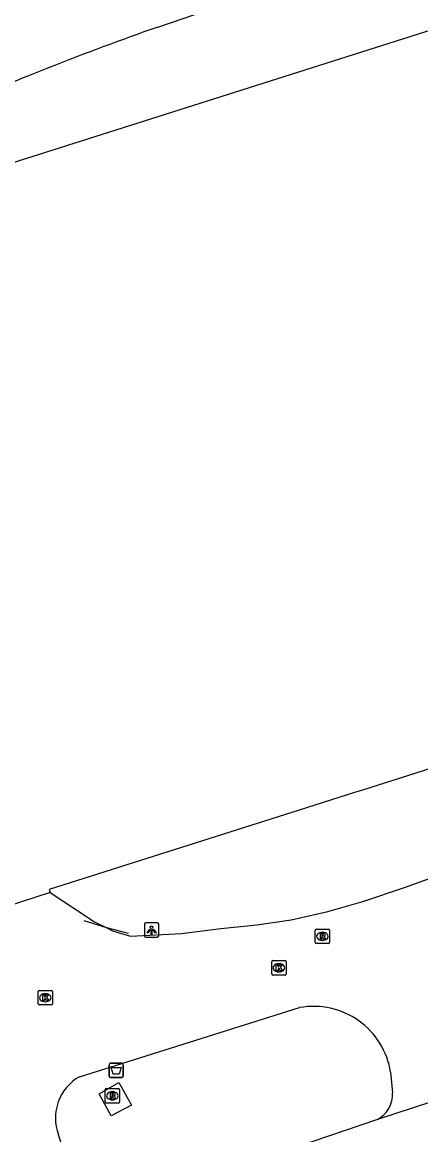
# Model space of a CAD drawing. Extents: x 158087 to 159494, y 382905 to 383981.
# Drawn here: x 159141.8 to 159169.5, y 383054.3 to 383131.5 of the extents above; entities that cross this region are included whole.
import ezdxf

# ---------------------------------------------------------------- set-up
doc = ezdxf.new("R2010")
doc.units = 0
for name, color, linetype in [('IMGEO_Afvalbak', 7, 'Continuous'), ('IMGEO_Fietspad_gesloten', 7, 'Continuous'), ('IMGEO_Groenvoorziening', 7, 'Continuous'), ('IMGEO_Kolk', 7, 'Continuous'), ('IMGEO_Lichtpunt', 7, 'Continuous'), ('IMGEO_Muur', 7, 'Continuous'), ('IMGEO_Pand', 7, 'Continuous'), ('IMGEO_Rioolput', 7, 'Continuous'), ('IMGEO_Voetpad_open', 7, 'Continuous')]:
    doc.layers.add(name, color=color, linetype=linetype)

msp = doc.modelspace()

# ---------------------------------------------------------------- linework, layer by layer
at = {"layer": 'IMGEO_Afvalbak'}
for p, q in [((159147.966, 383059.252), (159148.756, 383059.252)), ((159148.756, 383059.252), (159147.966, 383059.252)), ((159147.866, 383058.352), (159147.866, 383059.152)), ((159147.866, 383059.152), (159147.866, 383058.352)), ((159148.856, 383059.152), (159148.856, 383058.352)), ((159148.856, 383058.352), (159148.856, 383059.152)), ((159148.756, 383058.252), (159147.966, 383058.252)), ((159147.966, 383058.252), (159148.756, 383058.252))]:
    msp.add_line(p, q, dxfattribs=at)
msp.add_lwpolyline([(159148.009, 383058.966), (159148.713, 383058.966), (159148.564, 383058.496), (159148.158, 383058.496), (159148.009, 383058.966)], dxfattribs=at)
for centre, start, end in [((159147.966, 383059.152), 90, 180), ((159147.966, 383059.152), 90, 180), ((159148.756, 383059.152), 0, 90), ((159148.756, 383059.152), 360, 90), ((159147.966, 383058.352), 180, 270), ((159147.966, 383058.352), 180, 270), ((159148.756, 383058.352), 270, 0), ((159148.756, 383058.352), 270, 0)]:
    msp.add_arc(centre, 0.1, start, end, dxfattribs=at)
at = {"layer": 'IMGEO_Fietspad_gesloten'}
for points in [[(159177.244, 383058.86), (159166.485, 383055.346)], [(159166.485, 383055.346), (159160.786, 383053.402), (159160.223, 383052.886)]]:
    msp.add_lwpolyline(points, dxfattribs=at)
at = {"layer": 'IMGEO_Groenvoorziening'}
msp.add_lwpolyline([(159148.026, 383055.609), (159147.19, 383057.132), (159148.547, 383057.912), (159149.421, 383056.348), (159148.026, 383055.609)], dxfattribs=at)
at = {"layer": 'IMGEO_Kolk'}
for p, q in [((159159.154, 383065.452), (159159.154, 383066.304)), ((159159.229, 383066.378), (159160.081, 383066.378)), ((159160.155, 383066.304), (159160.155, 383065.452)), ((159159.665, 383065.598), (159159.64, 383065.598)), ((159159.642, 383066.158), (159159.667, 383066.158)), ((159160.081, 383065.378), (159159.229, 383065.378)), ((159142.944, 383063.374), (159142.944, 383064.226)), ((159143.019, 383064.3), (159143.871, 383064.3)), ((159143.432, 383064.08), (159143.457, 383064.08)), ((159143.945, 383064.226), (159143.945, 383063.374)), ((159143.871, 383063.3), (159143.019, 383063.3)), ((159143.455, 383063.52), (159143.43, 383063.52))]:
    msp.add_line(p, q, dxfattribs=at)
for points in [[(159159.154, 383065.452), (159159.154, 383066.304)], [(159159.229, 383066.378), (159160.081, 383066.378)], [(159160.155, 383066.304), (159160.155, 383065.452)], [(159159.475, 383066.078), (159159.598, 383066.078), (159159.598, 383065.927), (159159.728, 383066.078), (159159.892, 383066.078), (159159.746, 383065.927), (159159.899, 383065.678), (159159.747, 383065.678), (159159.662, 383065.842), (159159.598, 383065.775), (159159.598, 383065.678), (159159.475, 383065.678), (159159.475, 383066.078)], [(159160.081, 383065.378), (159159.229, 383065.378)], [(159142.944, 383063.374), (159142.944, 383064.226)], [(159143.019, 383064.3), (159143.871, 383064.3)], [(159143.265, 383064), (159143.388, 383064), (159143.388, 383063.849), (159143.518, 383064), (159143.682, 383064), (159143.536, 383063.849), (159143.689, 383063.6), (159143.537, 383063.6), (159143.452, 383063.764), (159143.388, 383063.697), (159143.388, 383063.6), (159143.265, 383063.6), (159143.265, 383064)], [(159143.945, 383064.226), (159143.945, 383063.374)], [(159143.871, 383063.3), (159143.019, 383063.3)]]:
    msp.add_lwpolyline(points, dxfattribs=at)
for centre, start, end in [((159159.231, 383066.302), 91.55205, 178.44795), ((159159.231, 383066.302), 91.55205, 178.44795), ((159160.079, 383066.302), 1.55205, 88.44795), ((159160.079, 383066.302), 1.55205, 88.44795), ((159159.231, 383065.454), 181.55205, 268.44795), ((159159.231, 383065.454), 181.55205, 268.44795), ((159160.079, 383065.454), 271.55205, 358.44795), ((159160.079, 383065.454), 271.55205, 358.44795), ((159143.021, 383064.224), 91.55205, 178.44795), ((159143.021, 383064.224), 91.55205, 178.44795), ((159143.869, 383064.224), 1.55205, 88.44795), ((159143.869, 383064.224), 1.55205, 88.44795), ((159143.021, 383063.376), 181.55205, 268.44795), ((159143.021, 383063.376), 181.55205, 268.44795), ((159143.869, 383063.376), 271.55205, 358.44795), ((159143.869, 383063.376), 271.55205, 358.44795)]:
    msp.add_arc(centre, 0.0765, start, end, dxfattribs=at)
for centre, major_axis, ratio, start_param, end_param in [((159159.641, 383065.878), (-0.387, 0.002), 0.722429, 4.712389, 7.853982), ((159159.666, 383065.878), (-0.39, 0.002), 0.717154, 1.570796, 4.712389), ((159143.431, 383063.8), (-0.387, 0.002), 0.722429, 4.712389, 7.853982), ((159143.456, 383063.8), (-0.39, 0.002), 0.717154, 1.570796, 4.712389)]:
    msp.add_ellipse(centre, major_axis=major_axis, ratio=ratio, start_param=start_param, end_param=end_param, dxfattribs=at)
at = {"layer": 'IMGEO_Lichtpunt'}
for p, q in [((159150.319, 383068.906), (159150.319, 383068.099)), ((159150.319, 383068.906), (159150.319, 383068.099)), ((159151.221, 383069.001), (159150.413, 383069.001)), ((159151.221, 383069.001), (159150.413, 383069.001)), ((159151.315, 383068.099), (159151.315, 383068.906)), ((159151.315, 383068.099), (159151.315, 383068.906)), ((159150.413, 383068.005), (159151.221, 383068.005)), ((159150.413, 383068.005), (159151.221, 383068.005))]:
    msp.add_line(p, q, dxfattribs=at)
for points in [[(159150.693, 383068.57), (159150.732, 383068.542), (159150.544, 383068.28), (159150.506, 383068.307), (159150.693, 383068.57)], [(159150.795, 383068.522), (159150.842, 383068.522), (159150.842, 383068.2), (159150.795, 383068.2), (159150.795, 383068.522)], [(159150.905, 383068.542), (159150.943, 383068.569), (159151.13, 383068.307), (159151.091, 383068.279), (159150.905, 383068.542)]]:
    msp.add_lwpolyline(points, dxfattribs=at)
msp.add_circle((159150.818, 383068.704), 0.0994, dxfattribs=at)
for centre, start, end in [((159150.413, 383068.906), 90, 180), ((159150.413, 383068.906), 90, 180), ((159151.221, 383068.906), 0, 90), ((159151.221, 383068.906), 0, 90), ((159150.413, 383068.099), 180, 270), ((159150.413, 383068.099), 180, 270), ((159151.221, 383068.099), 270, 0), ((159151.221, 383068.099), 270, 360)]:
    msp.add_arc(centre, 0.0946, start, end, dxfattribs=at)
at = {"layer": 'IMGEO_Muur'}
for points in [[(159147.722, 383068.664), (159146.137, 383069.142)], [(159149.21, 383068.251), (159147.722, 383068.664)]]:
    msp.add_lwpolyline(points, dxfattribs=at)
at = {"layer": 'IMGEO_Pand'}
for points in [[(159128.574, 383121.353), (159133.764, 383123.001), (159134.016, 383122.207), (159134.793, 383119.76), (159171.677, 383131.471), (159176.852, 383115.207)], [(159178.568, 383091.104), (159181.063, 383083.196), (159178.569, 383082.394), (159165.389, 383078.2), (159164.899, 383078.044), (159161.057, 383076.821), (159143.724, 383071.305), (159143.791, 383071.098)], [(159143.791, 383071.098), (159138.569, 383069.416)]]:
    msp.add_lwpolyline(points, dxfattribs=at)
at = {"layer": 'IMGEO_Rioolput'}
for p, q in [((159162.245, 383068.563), (159163.097, 383068.563)), ((159162.17, 383067.637), (159162.17, 383068.489)), ((159162.681, 383067.783), (159162.656, 383067.783)), ((159162.658, 383068.343), (159162.683, 383068.343)), ((159163.171, 383068.489), (159163.171, 383067.637)), ((159163.097, 383067.563), (159162.245, 383067.563)), ((159147.598, 383056.564), (159147.598, 383057.416)), ((159147.673, 383057.49), (159148.525, 383057.49)), ((159148.086, 383057.27), (159148.111, 383057.27)), ((159148.599, 383057.416), (159148.599, 383056.564)), ((159148.525, 383056.49), (159147.673, 383056.49)), ((159148.109, 383056.71), (159148.084, 383056.71))]:
    msp.add_line(p, q, dxfattribs=at)
for points in [[(159162.245, 383068.563), (159163.097, 383068.563)], [(159162.17, 383067.637), (159162.17, 383068.489)], [(159162.759, 383068.261), (159162.507, 383068.263), (159162.507, 383067.863)], [(159162.507, 383067.863), (159162.631, 383067.863), (159162.631, 383068.025), (159162.642, 383068.025)], [(159162.685, 383068.182), (159162.631, 383068.182), (159162.631, 383068.101)], [(159162.631, 383068.101), (159162.683, 383068.101)], [(159162.689, 383067.996), (159162.76, 383067.863), (159162.9, 383067.863), (159162.835, 383067.989)], [(159163.171, 383068.489), (159163.171, 383067.637)], [(159163.097, 383067.563), (159162.245, 383067.563)], [(159147.598, 383056.564), (159147.598, 383057.416)], [(159147.673, 383057.49), (159148.525, 383057.49)], [(159148.187, 383057.188), (159147.935, 383057.19), (159147.935, 383056.79)], [(159147.935, 383056.79), (159148.059, 383056.79), (159148.059, 383056.952), (159148.07, 383056.952)], [(159148.113, 383057.109), (159148.059, 383057.109), (159148.059, 383057.028)], [(159148.059, 383057.028), (159148.111, 383057.028)], [(159148.117, 383056.923), (159148.188, 383056.79), (159148.328, 383056.79), (159148.263, 383056.916)], [(159148.599, 383057.416), (159148.599, 383056.564)], [(159148.525, 383056.49), (159147.673, 383056.49)]]:
    msp.add_lwpolyline(points, dxfattribs=at)
for centre, radius, start, end in [((159162.247, 383068.487), 0.0765, 91.55205, 178.44795), ((159162.247, 383068.487), 0.0765, 91.55205, 178.44795), ((159163.095, 383068.487), 0.0765, 1.55205, 88.44795), ((159163.095, 383068.487), 0.0765, 1.55205, 88.44795), ((159162.641, 383067.972), 0.0533, 26.02933, 88.69889), ((159162.667, 383068.29), 0.19, 274.7715, 282.96867), ((159162.691, 383068.086), 0.0964, 77.00612, 93.18647), ((159162.705, 383068.143), 0.0378, 276.66336, 79.67722), ((159162.758, 383068.151), 0.109, 350.36119, 89.41601), ((159162.756, 383068.151), 0.112, 277.58423, 350.98172), ((159162.74, 383067.936), 0.108, 29.51342, 73.79051), ((159162.247, 383067.639), 0.0765, 181.55205, 268.44795), ((159162.247, 383067.639), 0.0765, 181.55205, 268.44795), ((159163.095, 383067.639), 0.0765, 271.55205, 358.44795), ((159163.095, 383067.639), 0.0765, 271.55205, 358.44795), ((159147.675, 383057.414), 0.0765, 91.55205, 178.44795), ((159147.675, 383057.414), 0.0765, 91.55205, 178.44795), ((159148.069, 383056.899), 0.0533, 26.02933, 88.69889), ((159148.095, 383057.217), 0.19, 274.7715, 282.96867), ((159148.119, 383057.013), 0.0964, 77.00612, 93.18647), ((159148.133, 383057.07), 0.0378, 276.66336, 79.67722), ((159148.186, 383057.078), 0.109, 350.36119, 89.41601), ((159148.184, 383057.078), 0.112, 277.58423, 350.98172), ((159148.168, 383056.863), 0.108, 29.51342, 73.79051), ((159148.523, 383057.414), 0.0765, 1.55205, 88.44795), ((159148.523, 383057.414), 0.0765, 1.55205, 88.44795), ((159147.675, 383056.566), 0.0765, 181.55205, 268.44795), ((159147.675, 383056.566), 0.0765, 181.55205, 268.44795), ((159148.523, 383056.566), 0.0765, 271.55205, 358.44795), ((159148.523, 383056.566), 0.0765, 271.55205, 358.44795)]:
    msp.add_arc(centre, radius, start, end, dxfattribs=at)
for centre, major_axis, ratio, start_param, end_param in [((159162.657, 383068.063), (-0.387, 0.002), 0.722429, 4.712389, 7.853982), ((159162.682, 383068.063), (-0.39, 0.002), 0.717154, 1.570796, 4.712389), ((159148.085, 383056.99), (-0.387, 0.002), 0.722429, 4.712389, 7.853982), ((159148.11, 383056.99), (-0.39, 0.002), 0.717154, 1.570796, 4.712389)]:
    msp.add_ellipse(centre, major_axis=major_axis, ratio=ratio, start_param=start_param, end_param=end_param, dxfattribs=at)
at = {"layer": 'IMGEO_Voetpad_open'}
for points in [[(159151.244, 383131.187), (159159.979, 383134.204)], [(159143.791, 383071.098), (159146.854, 383069.081), (159147.722, 383068.664), (159148.105, 383068.449), (159149.365, 383068.064), (159152.895, 383068.267), (159155.615, 383068.6), (159158.118, 383068.872), (159160.497, 383069.217), (159163.044, 383069.78), (159165.473, 383070.48), (159168.372, 383071.455), (159170.279, 383072.144), (159172.637, 383073.075), (159175.567, 383074.438), (159177.113, 383075.298), (159179.203, 383076.66), (159181.213, 383078.229), (159182.287, 383079.186), (159182.783, 383079.875), (159184.798, 383082.916), (159184.798, 383084.612)], [(159145.829, 383058.318), (159161.094, 383063.112)], [(159167.408, 383058.628), (159167.541, 383057.203)], [(159146.197, 383048.666), (159144.362, 383054.287)]]:
    msp.add_lwpolyline(points, dxfattribs=at)
for centre, radius, start, end in [((159213.782, 382951.766), 190.008, 109.21608, 114.08765), ((159162.062, 383057.787), 5.412, 8.93644, 100.30126), ((159147.419, 383055.457), 3.273, 119.06089, 200.94322), ((159165.559, 383057.101), 1.985, 297.81392, 2.93584)]:
    msp.add_arc(centre, radius, start, end, dxfattribs=at)

doc.saveas('drawing.dxf')
